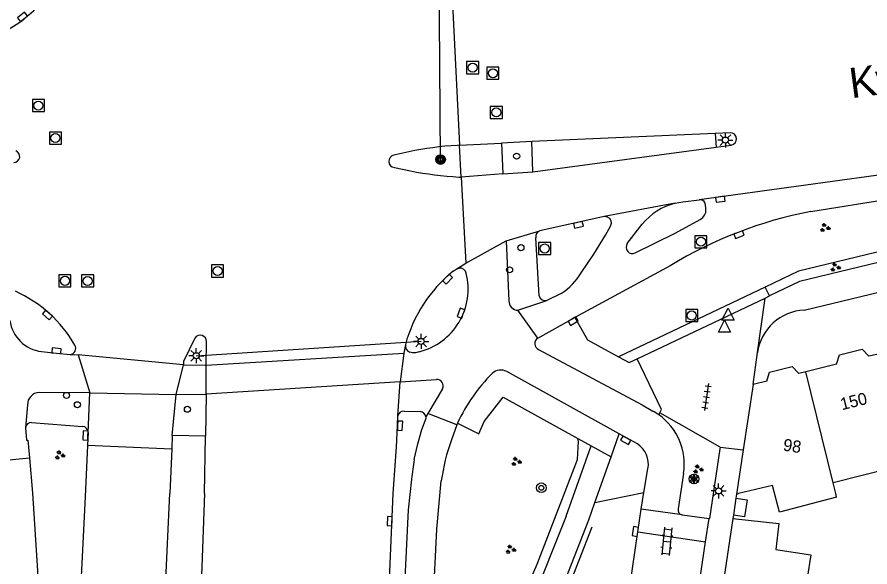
# Model space of a CAD drawing. Extents: x 131000 to 133014, y 396499 to 399001.
# Drawn here: x 132693.3 to 132763.9, y 397493.9 to 397539.4 of the extents above; entities that cross this region are included whole.
import ezdxf

# ---------------------------------------------------------------- set-up
doc = ezdxf.new("R2010")
doc.units = 0
for name, color, linetype in [('gg-afsc-muur', 7, 'Continuous'), ('gg-anno-huisnummerreeks BGT', 7, 'Continuous'), ('gg-anno-openbare ruimte label', 7, 'Continuous'), ('gg-bbg-bijgebouw', 7, 'Continuous'), ('gg-bbg-gedigitaliseerde bebouwing', 7, 'Continuous'), ('gg-bbg-gedigitaliseerde bijgebouw', 7, 'Continuous'), ('gg-bbg-hoofdgebouw', 7, 'Continuous'), ('gg-bbg-luifel en loopbrug', 7, 'Continuous'), ('gg-bbg-tussenscheiding', 7, 'Continuous'), ('gg-knt-verharding', 7, 'Continuous'), ('gg-knt-verharding nz', 7, 'Continuous'), ('gt-grn-groengrens', 7, 'Continuous'), ('gt-grn-groenlijn', 7, 'Continuous'), ('gt-grn-weggrens', 7, 'Continuous'), ('gt-grn-weggrens revisie', 7, 'Continuous'), ('gt-knt-lijn portaal', 7, 'Continuous'), ('gt-symb-boom', 7, 'Continuous'), ('gt-symb-drukknoppaal', 7, 'Continuous'), ('gt-symb-groenvak', 7, 'Continuous'), ('gt-symb-klinker verharding', 7, 'Continuous'), ('gt-symb-kolk', 7, 'Continuous'), ('gt-symb-lichtmast', 7, 'Continuous'), ('gt-symb-portaalmast', 7, 'Continuous'), ('gt-symb-rioolschacht', 7, 'Continuous'), ('gt-symb-solitaire heester', 7, 'Continuous'), ('gt-symb-tegel verharding', 7, 'Continuous'), ('gt-symb-verkeersregelinstallatiepaal', 7, 'Continuous'), ('gt-symb-waterafsluiter', 7, 'Continuous')]:
    doc.layers.add(name, color=color, linetype=linetype)

# ---------------------------------------------------------------- blocks, each defined once
blk = doc.blocks.new('gt0-LMAST')
at = {"layer": 'gt-symb-lichtmast'}
for p, q in [((-0.182, 0.173), (-0.447, 0.438)), ((-0.005, 0.246), (-0.005, 0.621)), ((0.172, 0.173), (0.437, 0.438)), ((-0.255, -0.004), (-0.63, -0.004)), ((-0.182, -0.181), (-0.447, -0.446)), ((-0.005, -0.254), (-0.005, -0.629)), ((0.437, -0.446), (0.172, -0.181)), ((0.245, -0.004), (0.62, -0.004))]:
    blk.add_line(p, q, dxfattribs=at)
blk.add_circle((-0.005, -0.004), 0.25, dxfattribs=at)
blk = doc.blocks.new('gt0-KOLK')
at = {"layer": 'gt-symb-kolk'}
blk.add_lwpolyline([(0, 0), (0.375, 0), (0.375, 0.4), (-0.375, 0.4), (-0.375, 0), (0, 0)], dxfattribs=at)
blk = doc.blocks.new('gt0-VIPAAL')
at = {"layer": 'gt-symb-verkeersregelinstallatiepaal'}
blk.add_circle((0, 0), 0.25, dxfattribs=at)
blk = doc.blocks.new('gt0-GRVAK')
at = {"layer": 'gt-symb-groenvak'}
for p, q in [((-0.11, 0.189), (-0.228, 0.24)), ((-0.182, 0.153), (0.088, 0.153)), ((-0.091, 0.211), (-0.156, 0.322)), ((-0.047, 0.214), (-0.047, 0.393)), ((-0.004, 0.211), (0.061, 0.322)), ((0.015, 0.189), (0.133, 0.24)), ((0.262, -0.052), (0.197, 0.059)), ((0.305, -0.049), (0.305, 0.13)), ((0.349, -0.052), (0.414, 0.059)), ((-0.245, -0.228), (-0.363, -0.177)), ((-0.318, -0.264), (-0.047, -0.264)), ((-0.226, -0.206), (-0.291, -0.095)), ((-0.183, -0.203), (-0.183, -0.024)), ((-0.139, -0.206), (-0.074, -0.095)), ((-0.12, -0.228), (-0.002, -0.177)), ((0.243, -0.074), (0.125, -0.023)), ((0.17, -0.11), (0.441, -0.11)), ((0.368, -0.074), (0.486, -0.023))]:
    blk.add_line(p, q, dxfattribs=at)
blk = doc.blocks.new('gt0-DPAAL')
at = {"layer": 'gt-symb-drukknoppaal'}
blk.add_circle((0, 0), 0.25, dxfattribs=at)
blk = doc.blocks.new('gt0-RS')
at = {"layer": 'gt-symb-rioolschacht'}
blk.add_lwpolyline([(-0.5, -0.5), (0.5, -0.5), (0.5, 0.5), (-0.5, 0.5)], close=True, dxfattribs=at)
blk.add_circle((0, 0), 0.375, dxfattribs=at)
blk = doc.blocks.new('gt0-TEG1')
at = {"layer": 'gt-symb-tegel verharding'}
for p, q in [((-1.125, 0), (1.125, 0)), ((-0.9, -0.25), (-0.9, 0.25)), ((-0.45, -0.25), (-0.45, 0.25)), ((0, -0.25), (0, 0.25)), ((0.45, -0.25), (0.45, 0.25)), ((0.9, -0.25), (0.9, 0.25))]:
    blk.add_line(p, q, dxfattribs=at)
blk = doc.blocks.new('gt0-WAFSL')
at = {"layer": 'gt-symb-waterafsluiter'}
for p, q in [((-0.5, -0.333), (0, 0.667)), ((0, 0.667), (0.5, -0.333)), ((0.5, -0.333), (-0.5, -0.333))]:
    blk.add_line(p, q, dxfattribs=at)
blk = doc.blocks.new('gt0-PORTM')
at = {"layer": 'gt-symb-portaalmast'}
for radius in [0.4, 0.33, 0.27, 0.21, 0.15]:
    blk.add_circle((0, 0), radius, dxfattribs=at)
blk = doc.blocks.new('gt0-KL1')
at = {"layer": 'gt-symb-klinker verharding'}
for p, q in [((-1.15, 0.3), (1.15, 0.3)), ((-1, -0.3), (-1, 0.3)), ((-0.5, 0.3), (-0.5, 0.45)), ((0, -0.3), (0, 0.3)), ((0.5, 0.3), (0.5, 0.45)), ((1, -0.3), (1, 0.3)), ((-1.15, -0.3), (1.15, -0.3)), ((-0.5, -0.45), (-0.5, -0.3)), ((0.5, -0.45), (0.5, -0.3))]:
    blk.add_line(p, q, dxfattribs=at)
blk = doc.blocks.new('gt0-SH')
at = {"layer": 'gt-symb-solitaire heester'}
blk.add_circle((0, 0), 0.4, dxfattribs=at)
for centre, start, end in [((-0.346, 0.2), 270, 30), ((-0.346, -0.2), 330, 90), ((0, 0.4), 210, 330), ((0.346, 0.2), 150, 270), ((0.346, -0.2), 90, 210), ((0, -0.4), 30, 150)]:
    blk.add_arc(centre, 0.4, start, end, dxfattribs=at)
blk = doc.blocks.new('gt0-BOOM')
at = {"layer": 'gt-symb-boom'}
for radius in [0.4, 0.2]:
    blk.add_circle((0, 0), radius, dxfattribs=at)

msp = doc.modelspace()

# ---------------------------------------------------------------- linework, layer by layer
at = {"layer": 'gg-afsc-muur'}
for p, q in [((132752.85, 397499.96), (132752.799, 397499.617)), ((132752.59, 397498.222), (132752.55, 397497.955))]:
    msp.add_line(p, q, dxfattribs=at)
at = {"layer": 'gg-bbg-bijgebouw'}
msp.add_line((132752.55, 397497.955), (132751.72, 397492.392), dxfattribs=at)
at = {"layer": 'gg-bbg-gedigitaliseerde bebouwing'}
for p, q in [((132766.687, 397502.393), (132760.837, 397500.889)), ((132755.826, 397500.683), (132753.016, 397500)), ((132761.054, 397500), (132760.837, 397500.889)), ((132752.85, 397499.96), (132753.016, 397500)), ((132761.124, 397499.715), (132761.054, 397500))]:
    msp.add_line(p, q, dxfattribs=at)
msp.add_lwpolyline([(132761.124, 397499.715), (132756.408, 397498.473), (132755.826, 397500.683)], dxfattribs=at)
at = {"layer": 'gg-bbg-gedigitaliseerde bijgebouw'}
for points in [[(132752.55, 397497.955), (132756.34, 397497.53), (132756.099, 397495.381)], [(132756.099, 397495.381), (132758.984, 397494.954), (132758.696, 397493.014)]]:
    msp.add_lwpolyline(points, dxfattribs=at)
at = {"layer": 'gg-bbg-hoofdgebouw'}
for p, q in [((132764.461, 397511.522), (132763.803, 397511.362)), ((132758.59, 397510.089), (132757.988, 397509.942)), ((132761.117, 397510.706), (132758.59, 397510.089)), ((132754.21, 397509.02), (132753.4, 397503.627)), ((132755.364, 397509.302), (132754.21, 397509.02)), ((132753.4, 397503.627), (132752.85, 397499.96))]:
    msp.add_line(p, q, dxfattribs=at)
for points in [[(132761.117, 397510.706), (132761.353, 397511.48), (132763.227, 397511.942), (132763.803, 397511.362)], [(132755.364, 397509.302), (132755.585, 397510.044), (132757.442, 397510.505), (132757.988, 397509.942)]]:
    msp.add_lwpolyline(points, dxfattribs=at)
at = {"layer": 'gg-bbg-luifel en loopbrug'}
msp.add_line((132752.799, 397499.617), (132752.59, 397498.222), dxfattribs=at)
msp.add_lwpolyline([(132752.799, 397499.617), (132753.724, 397499.479), (132753.516, 397498.084), (132752.59, 397498.222)], dxfattribs=at)
at = {"layer": 'gg-bbg-tussenscheiding'}
msp.add_line((132760.837, 397500.889), (132758.59, 397510.089), dxfattribs=at)
at = {"layer": 'gg-knt-verharding'}
for p, q in [((132752.308, 397529.856), (132751.075, 397529.8)), ((132751.075, 397529.8), (132735.907, 397529.116)), ((132729.937, 397528.831), (132729.731, 397528.81)), ((132730.054, 397526.189), (132729.937, 397528.831)), ((132735.907, 397529.116), (132733.408, 397528.982)), ((132733.408, 397528.982), (132733.5, 397526.453)), ((132735.991, 397526.61), (132735.907, 397529.116)), ((132735.991, 397526.61), (132751.164, 397528.658)), ((132751.164, 397528.658), (132752.41, 397528.826)), ((132725.748, 397528.278), (132724.499, 397528.005)), ((132724.548, 397526.967), (132725.88, 397526.698)), ((132733.5, 397526.453), (132735.991, 397526.61)), ((132729.873, 397526.188), (132730.054, 397526.189)), ((132748.417, 397524.137), (132749.768, 397524.314)), ((132758.984, 397523.337), (132767.562, 397524.719)), ((132741.908, 397522.918), (132736.569, 397521.736)), ((132743.813, 397520.681), (132745.041, 397522.295)), ((132733.785, 397520.901), (132736.569, 397521.736)), ((132733.785, 397520.901), (132734.015, 397515.96)), ((132736.513, 397516.355), (132736.23, 397521.17)), ((132729.401, 397518.405), (132729.642, 397518.557)), ((132729.642, 397518.557), (132729.907, 397518.659)), ((132747.36, 397518.845), (132739.468, 397514.574)), ((132738.342, 397516.568), (132737.166, 397515.981)), ((132734.759, 397515.164), (132737.166, 397515.981)), ((132744.64, 397511.16), (132755.206, 397516.181)), ((132755.206, 397516.181), (132755.574, 397516.356)), ((132736.413, 397512.856), (132739.468, 397514.574)), ((132708.959, 397510.639), (132709.01, 397512.571)), ((132754.21, 397509.02), (132754.58, 397511.679)), ((132707.091, 397510.658), (132708.959, 397510.639)), ((132743.132, 397504.937), (132733.843, 397510.096)), ((132725.033, 397509.239), (132728.019, 397509.437)), ((132724.838, 397506.447), (132725.033, 397509.239)), ((132699.352, 397508.347), (132695.149, 397508.367)), ((132699.199, 397505.052), (132699.352, 397508.347)), ((132706.159, 397504.799), (132706.499, 397508.21)), ((132706.499, 397508.21), (132708.968, 397508.217)), ((132708.968, 397508.217), (132708.919, 397504.762)), ((132728.513, 397508.671), (132727.307, 397506.632)), ((132694.192, 397507.335), (132694.012, 397505.455)), ((132725.346, 397506.821), (132726.682, 397506.789)), ((132727.307, 397506.632), (132727.151, 397506.368)), ((132746.494, 397506.69), (132746.404, 397506.536)), ((132751.488, 397503.852), (132746.494, 397506.69)), ((132694.533, 397505.896), (132698.751, 397505.568)), ((132729.707, 397505.696), (132729.264, 397504.459)), ((132729.76, 397505.843), (132729.707, 397505.696)), ((132699.199, 397505.052), (132699.154, 397504.004)), ((132706.159, 397504.799), (132706.126, 397503.714)), ((132708.919, 397504.762), (132706.159, 397504.799)), ((132708.837, 397500), (132708.919, 397504.762)), ((132739.712, 397504.576), (132740.834, 397503.955)), ((132742.464, 397503.053), (132743.132, 397504.937)), ((132744.644, 397504.109), (132743.132, 397504.937)), ((132699.154, 397504.004), (132698.968, 397499.728)), ((132738.763, 397498.15), (132740.834, 397503.955)), ((132751.488, 397503.852), (132751.471, 397503.71)), ((132751.488, 397503.852), (132753.4, 397503.627)), ((132706.126, 397503.714), (132705.955, 397500)), ((132741.119, 397499.259), (132742.464, 397503.053)), ((132694.349, 397502.956), (132694.608, 397500.052)), ((132745.189, 397500.094), (132745.519, 397502.053)), ((132748.463, 397501.68), (132748.027, 397498.736)), ((132700.541, 397382.558), (132705.955, 397500)), ((132744.959, 397498.726), (132745.189, 397500.094)), ((132740.639, 397497.843), (132741.119, 397499.259)), ((132744.682, 397496.839), (132744.959, 397498.726)), ((132748.338, 397498.241), (132744.959, 397498.726)), ((132748.338, 397498.241), (132750.578, 397497.943)), ((132750.291, 397496.008), (132750.578, 397497.943)), ((132743.031, 397485.609), (132744.682, 397496.839))]:
    msp.add_line(p, q, dxfattribs=at)
for points in [[(132788.617, 397529.729), (132775.431, 397527.834), (132749.768, 397524.314)], [(132744.471, 397519.912), (132747.762, 397521.554), (132749.826, 397522.668), (132750.067, 397522.852), (132750.206, 397523.036), (132750.301, 397523.262), (132750.317, 397523.634), (132750.24, 397524.029)], [(132747.76, 397524.014), (132748.087, 397524.086), (132748.417, 397524.137)], [(132739.995, 397518.269), (132741.038, 397519.82), (132742.018, 397521.387), (132742.434, 397522.126), (132742.497, 397522.372), (132742.464, 397522.569), (132742.37, 397522.757), (132742.174, 397522.876), (132741.908, 397522.918)], [(132758.446, 397515.184), (132774.794, 397519.109), (132789.954, 397522.816), (132790.98, 397522.526), (132791.878, 397522.103), (132792.726, 397521.553)], [(132768.477, 397520.944), (132768.682, 397520.099), (132758.07, 397517.553), (132755.574, 397516.356)], [(132739.468, 397514.574), (132740.52, 397512.711), (132743.085, 397511.321)], [(132708.041, 397512.861), (132707.106, 397510.928), (132707.091, 397510.658)], [(132695.351, 397511.76), (132696.576, 397511.622), (132697.714, 397511.52)], [(132726.595, 397511.744), (132726.3, 397511.655), (132726.053, 397511.641), (132725.809, 397511.697)], [(132736.465, 397511.931), (132745.036, 397507.34), (132745.923, 397506.835)], [(132743.085, 397511.321), (132743.977, 397510.837), (132744.64, 397511.16)], [(132729.76, 397505.843), (132731.518, 397504.958), (132731.975, 397505.964), (132733.539, 397507.991), (132739.712, 397504.576)], [(132724.708, 397503.84), (132724.813, 397505.632), (132724.838, 397506.447)], [(132726.184, 397502.816), (132726.474, 397504.126), (132726.809, 397505.307), (132727.158, 397506.258), (132727.151, 397506.368)], [(132694.012, 397505.455), (132694.103, 397504.425), (132694.217, 397504.435), (132694.349, 397502.956)], [(132723.195, 397471.565), (132724.033, 397490.331), (132724.443, 397500), (132724.708, 397503.84)], [(132751.471, 397503.71), (132750.606, 397497.939), (132750.578, 397497.943)], [(132725.962, 397501.212), (132725.688, 397498.655), (132724.851, 397481.6), (132724.59, 397477.614), (132724.202, 397473.619), (132723.983, 397471.525)], [(132725.567, 397466.669), (132726.35, 397471.168), (132727.121, 397478.048), (132728.044, 397497.074), (132728.421, 397501.054)], [(132694.608, 397500.052), (132695.02, 397493.62), (132695.233, 397486.091), (132695.414, 397478.289)], [(132698.968, 397499.728), (132698.339, 397487.115), (132697.723, 397475.929), (132697.344, 397468.419), (132696.261, 397449.01)], [(132708.837, 397500), (132708.515, 397490.918), (132708.159, 397482.477), (132707.591, 397472.593), (132706.934, 397462.999), (132706.123, 397452.45), (132705.458, 397444.887)], [(132738.763, 397498.15), (132735.871, 397490.894), (132732.575, 397483.327), (132729.69, 397476.232), (132727.29, 397468.915), (132725.36, 397462.038), (132724.784, 397462.169)], [(132714.417, 397380.823), (132720.259, 397419.894), (132725.024, 397451.541), (132726.029, 397456.965), (132727.322, 397462.076), (132729.073, 397468.353), (132731.494, 397475.704), (132734.342, 397482.665), (132737.084, 397488.738), (132740.639, 397497.843)], [(132732.824, 397378.048), (132739.328, 397421.756), (132745.563, 397464.097), (132750.291, 397496.008)]]:
    msp.add_lwpolyline(points, dxfattribs=at)
for centre, radius, start, end in [((132686.658, 397548.49), 11.723, 287.60116, 328.61378), ((132752.325, 397529.338), 0.519, 279.4321, 91.87892), ((132731.503, 397500.364), 28.501, 93.56545, 101.65022), ((132693.046, 397527.883), 0.504, 271.29533, 69.64691), ((132724.6, 397527.49), 0.525, 101.04487, 264.36054), ((132731.498, 397554.8), 28.658, 258.69406, 266.74872), ((132749.811, 397523.851), 0.465, 22.47688, 95.27482), ((132749.042, 397518.976), 5.198, 104.27775, 140.32585), ((132765.615, 397488.893), 35.076, 100.89642, 121.36081), ((132736.748, 397521.244), 0.523, 110.00927, 188.15258), ((132744.24, 397520.38), 0.522, 144.84384, 296.26051), ((132729.951, 397518.111), 0.55, 12.30264, 94.5595), ((132736.909, 397509.203), 11.876, 129.20997, 164.76416), ((132725.318, 397516.921), 5.332, 283.85398, 14.18473), ((132735.775, 397520.717), 4.879, 301.75119, 329.88865), ((132688.748, 397506.901), 10.795, 29.90666, 65.73285), ((132734.785, 397515.934), 0.77, 178.04918, 268.08297), ((132737.027, 397516.495), 0.533, 195.24733, 285.14959), ((132758.655, 397511.069), 4.12, 92.90501, 171.48727), ((132695.676, 397514.701), 2.959, 187.19857, 263.68629), ((132708.483, 397512.575), 0.527, 359.57784, 147.09963), ((132697.687, 397512.016), 0.497, 273.09297, 32.52232), ((132726.023, 397512.236), 0.58, 171.27817, 248.30996), ((132736.663, 397512.406), 0.515, 119.04781, 247.38732), ((132733.342, 397509.174), 1.049, 61.48105, 132.87345), ((132728.065, 397508.924), 0.515, 330.52456, 95.11207), ((132743.321, 397499.41), 15.009, 135.43173, 154.62175), ((132695.191, 397507.369), 0.999, 92.38355, 181.93535), ((132725.292, 397506.362), 0.462, 83.31156, 169.41096), ((132726.649, 397506.28), 0.51, 9.90032, 86.27392), ((132743.524, 397502.439), 5.008, 54.8928, 61.37524), ((132694.516, 397505.388), 0.508, 88.03744, 172.45499), ((132743.533, 397502.454), 4.99, 351.07557, 54.87944), ((132698.703, 397505.074), 0.497, 357.49006, 84.44009), ((132744.89, 397498.783), 16.625, 160.03869, 172.15028), ((132743.571, 397502.438), 1.986, 348.81766, 57.28996), ((132744.736, 397499.431), 18.859, 169.65951, 174.58069), ((132748.424, 397498.64), 0.408, 166.38687, 257.89401)]:
    msp.add_arc(centre, radius, start, end, dxfattribs=at)
at = {"layer": 'gg-knt-verharding nz'}
for p, q in [((132729.272, 397541.796), (132729.937, 397528.831)), ((132729.937, 397528.831), (132733.408, 397528.982)), ((132733.5, 397526.453), (132730.054, 397526.189)), ((132730.054, 397526.189), (132730.447, 397519.065)), ((132747.76, 397524.014), (132741.908, 397522.918)), ((132730.447, 397519.065), (132733.785, 397520.901)), ((132729.642, 397518.557), (132730.447, 397519.065)), ((132725.45, 397512.324), (132725.337, 397511.61)), ((132697.714, 397511.52), (132698.386, 397511.493)), ((132708.959, 397510.639), (132725.337, 397511.61)), ((132725.337, 397511.61), (132725.033, 397509.239)), ((132707.091, 397510.658), (132698.386, 397511.493)), ((132698.386, 397511.493), (132699.352, 397508.347)), ((132706.499, 397508.21), (132707.091, 397510.658)), ((132708.968, 397508.217), (132708.959, 397510.639)), ((132725.033, 397509.239), (132708.968, 397508.217)), ((132699.352, 397508.347), (132706.499, 397508.21))]:
    msp.add_line(p, q, dxfattribs=at)
at = {"layer": 'gt-grn-groengrens'}
for p, q in [((132755.226, 397517.09), (132743.085, 397511.321)), ((132755.574, 397516.356), (132755.226, 397517.09)), ((132741.119, 397499.259), (132745.189, 397500.094))]:
    msp.add_line(p, q, dxfattribs=at)
for points in [[(132768.477, 397520.944), (132757.961, 397518.39), (132755.226, 397517.09)], [(132725.567, 397466.669), (132727.613, 397473.477), (132729.329, 397478.053), (132736.36, 397494.16), (132739.701, 397502.821), (132739.772, 397504.309), (132739.712, 397504.576)]]:
    msp.add_lwpolyline(points, dxfattribs=at)
at = {"layer": 'gt-grn-groenlijn'}
msp.add_lwpolyline([(132734.763, 397482.84), (132738.75, 397491.73), (132740.91, 397497.27)], dxfattribs=at)
at = {"layer": 'gt-grn-weggrens'}
for p, q in [((132751.075, 397529.8), (132751.164, 397528.658)), ((132754.58, 397511.679), (132755.206, 397516.181)), ((132736.413, 397512.856), (132734.759, 397515.164)), ((132746.643, 397506.952), (132744.64, 397511.16)), ((132746.494, 397506.69), (132746.643, 397506.952)), ((132740.834, 397503.955), (132742.464, 397503.053)), ((132744.682, 397496.839), (132750.291, 397496.008))]:
    msp.add_line(p, q, dxfattribs=at)
at = {"layer": 'gt-grn-weggrens revisie'}
for p, q in [((132729.707, 397505.696), (132727.307, 397506.632)), ((132699.154, 397504.004), (132706.126, 397503.714)), ((132691.804, 397502.722), (132694.349, 397502.956))]:
    msp.add_line(p, q, dxfattribs=at)
at = {"layer": 'gt-knt-lijn portaal'}
for p, q in [((132728.359, 397527.637), (132728.36, 397527.377)), ((132708.155, 397511.413), (132726.758, 397512.601))]:
    msp.add_line(p, q, dxfattribs=at)
msp.add_lwpolyline([(132728.359, 397527.637), (132728.253, 397543.305), (132728.251, 397543.585)], dxfattribs=at)

# ---------------------------------------------------------------- block references
at = {"layer": 'gt-symb-boom'}
msp.add_blockref('gt0-BOOM', (132736.702, 397500.486), dxfattribs=at)
at = {"layer": 'gt-symb-drukknoppaal'}
for p in [(132734.073, 397518.513), (132697.417, 397508.127)]:
    msp.add_blockref('gt0-DPAAL', p, dxfattribs=at)
at = {"layer": 'gt-symb-groenvak'}
for p in [(132760.149, 397521.99), (132761.011, 397518.726), (132696.846, 397503.181), (132749.659, 397502.012), (132734.145, 397495.382)]:
    msp.add_blockref('gt0-GRVAK', p, dxfattribs=at)
at = {"layer": 'gt-symb-groenvak', "rotation": 2.407413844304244}
msp.add_blockref('gt0-GRVAK', (132734.611, 397502.648), dxfattribs=at)
at = {"layer": 'gt-symb-klinker verharding', "rotation": -95.625060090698}
msp.add_blockref('gt0-KL1', (132747.083, 397496.053), dxfattribs=at)
at = {"layer": 'gt-symb-kolk'}
for p, rotation in [((132693.91, 397539.278), 39.80040512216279), ((132751.473, 397524.543), -172.3264280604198), ((132739.721, 397522.438), -167.53158376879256), ((132752.978, 397521.614), -159.62529384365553), ((132728.802, 397517.881), -134.12684773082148), ((132695.963, 397514.931), 139.8389890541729), ((132730.237, 397514.864), 70.6208409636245), ((132739.232, 397514.446), -150.5754272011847), ((132696.576, 397511.622), -5.325944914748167), ((132724.813, 397505.632), -93.37499006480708), ((132699.186, 397504.795), 87.30362931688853), ((132743.763, 397504.587), 150.95480175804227), ((132724.347, 397497.722), 87.59258615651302), ((132744.676, 397496.84), 81.43241009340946)]:
    msp.add_blockref('gt0-KOLK', p, dxfattribs=dict(at, rotation=rotation))
at = {"layer": 'gt-symb-lichtmast'}
for p in [(132751.932, 397529.251), (132726.758, 397512.601), (132708.155, 397511.413), (132751.372, 397500.23)]:
    msp.add_blockref('gt0-LMAST', p, dxfattribs=at)
at = {"layer": 'gt-symb-portaalmast'}
msp.add_blockref('gt0-PORTM', (132728.359, 397527.637), dxfattribs=at)
at = {"layer": 'gt-symb-rioolschacht'}
for p in [(132731.019, 397535.237), (132732.691, 397534.775), (132695.09, 397532.1), (132732.976, 397531.536), (132696.499, 397529.411), (132736.975, 397520.276), (132749.899, 397520.838), (132709.917, 397518.419), (132697.285, 397517.603), (132699.169, 397517.597), (132749.143, 397514.738)]:
    msp.add_blockref('gt0-RS', p, dxfattribs=at)
at = {"layer": 'gt-symb-solitaire heester'}
msp.add_blockref('gt0-SH', (132749.327, 397501.217), dxfattribs=at)
at = {"layer": 'gt-symb-tegel verharding', "rotation": -98.27589282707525}
msp.add_blockref('gt0-TEG1', (132750.358, 397508), dxfattribs=at)
at = {"layer": 'gt-symb-verkeersregelinstallatiepaal'}
for p in [(132734.657, 397527.914), (132735.014, 397520.347), (132698.322, 397507.355), (132707.416, 397506.983)]:
    msp.add_blockref('gt0-VIPAAL', p, dxfattribs=at)
at = {"layer": 'gt-symb-waterafsluiter'}
for p in [(132752.142, 397514.672), (132751.848, 397513.695)]:
    msp.add_blockref('gt0-WAFSL', p, dxfattribs=at)

# ---------------------------------------------------------------- texts
at = {"layer": 'gg-anno-huisnummerreeks BGT'}
for s, rotation, p in [('150', 13.8, (132761.567, 397506.899)), ('98', 351.4, (132756.651, 397503.571))]:
    msp.add_text(s, height=1, rotation=rotation, dxfattribs=at).set_placement(p)
at = {"layer": 'gg-anno-openbare ruimte label'}
msp.add_text('Kwaadeindstraat', height=2.5, rotation=7.6, dxfattribs=at).set_placement((132762.349, 397532.696))

doc.saveas('drawing.dxf')
